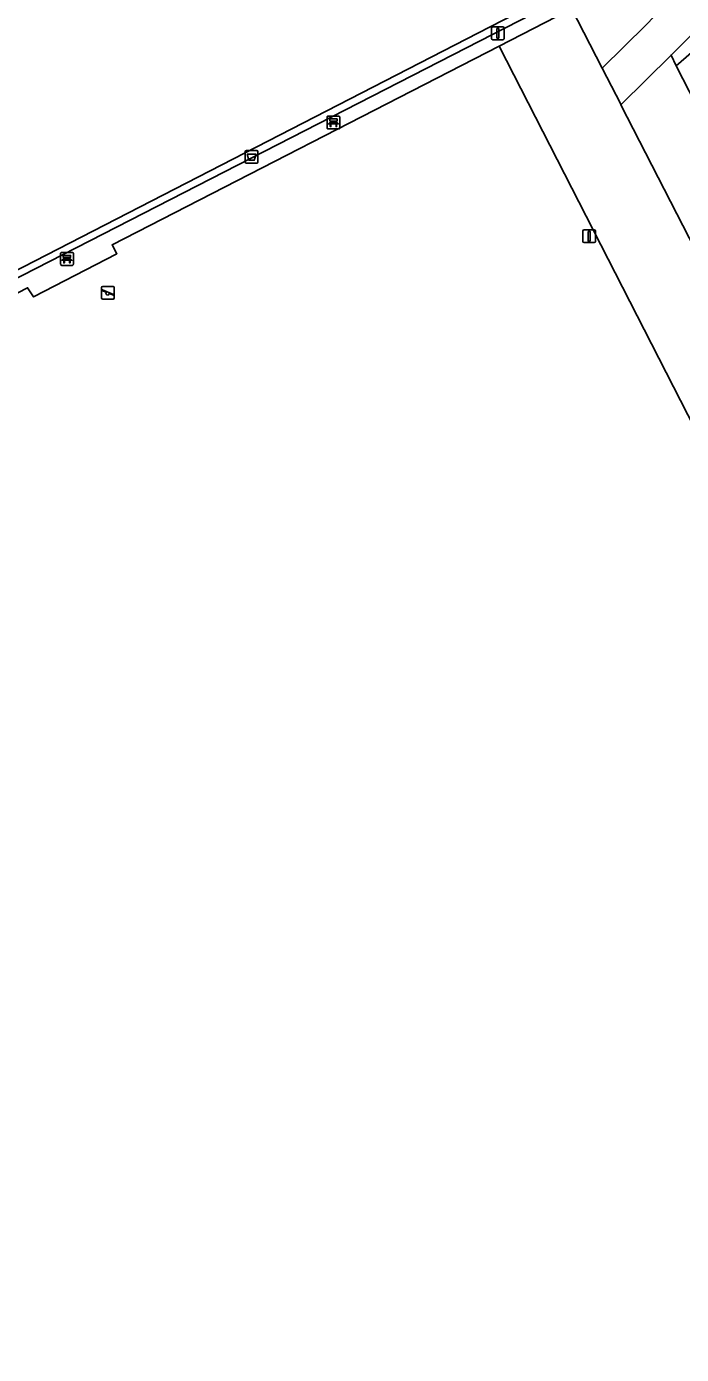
# Model space of a CAD drawing. Extents: x 158835 to 160077, y 386387 to 387778.
# Drawn here: x 159446.6 to 159497.7, y 387029.6 to 387133.2 of the extents above; entities that cross this region are included whole.
import ezdxf

# ---------------------------------------------------------------- set-up
doc = ezdxf.new("R2010")
doc.units = 0
for name, color, linetype in [('IMGEO_Afvalbak', 7, 'Continuous'), ('IMGEO_Bank', 7, 'Continuous'), ('IMGEO_Groenvoorziening', 7, 'Continuous'), ('IMGEO_Hek', 7, 'Continuous'), ('IMGEO_Lichtmast', 7, 'Continuous'), ('IMGEO_Oever', 7, 'Continuous'), ('IMGEO_Speelvoorziening', 7, 'Continuous'), ('IMGEO_Terreindeel_open', 7, 'Continuous'), ('IMGEO_Voetpad_open', 7, 'Continuous')]:
    doc.layers.add(name, color=color, linetype=linetype)

msp = doc.modelspace()

# ---------------------------------------------------------------- linework, layer by layer
at = {"layer": 'IMGEO_Afvalbak'}
for p, q in [((159463.63, 387122.65), (159463.63, 387123.44)), ((159463.63, 387123.44), (159463.63, 387122.65)), ((159463.73, 387123.54), (159464.52, 387123.54)), ((159464.52, 387123.54), (159463.73, 387123.54)), ((159464.62, 387123.44), (159464.62, 387122.65)), ((159464.62, 387122.65), (159464.62, 387123.44)), ((159464.52, 387122.55), (159463.73, 387122.55)), ((159463.73, 387122.55), (159464.52, 387122.55))]:
    msp.add_line(p, q, dxfattribs=at)
msp.add_lwpolyline([(159463.77, 387123.26), (159464.48, 387123.26), (159464.33, 387122.79), (159463.92, 387122.79), (159463.77, 387123.26)], dxfattribs=at)
for centre, start, end in [((159463.73, 387123.44), 90, 180), ((159463.73, 387123.44), 90, 180), ((159464.52, 387123.44), 0, 90), ((159464.52, 387123.44), 360, 90), ((159463.73, 387122.65), 180, 270), ((159463.73, 387122.65), 180, 270), ((159464.52, 387122.65), 270, 0), ((159464.52, 387122.65), 270, 0)]:
    msp.add_arc(centre, 0.1, start, end, dxfattribs=at)
at = {"layer": 'IMGEO_Bank'}
for p, q in [((159470.01, 387125.3), (159470.01, 387126.14)), ((159470.01, 387126.14), (159470.01, 387125.3)), ((159470.09, 387126.23), (159470.93, 387126.23)), ((159470.93, 387126.23), (159470.09, 387126.23)), ((159470.71, 387125.62), (159470.31, 387125.62)), ((159470.32, 387125.73), (159470.32, 387125.84)), ((159470.36, 387125.84), (159470.36, 387125.73)), ((159470.65, 387125.84), (159470.37, 387125.84)), ((159470.37, 387125.73), (159470.65, 387125.73)), ((159470.66, 387125.73), (159470.66, 387125.84)), ((159470.7, 387125.84), (159470.7, 387125.73)), ((159471.01, 387126.15), (159471.01, 387125.31)), ((159471.01, 387125.31), (159471.01, 387126.15)), ((159470.94, 387125.23), (159470.1, 387125.23)), ((159470.1, 387125.23), (159470.94, 387125.23)), ((159449.22, 387114.67), (159449.22, 387115.51)), ((159449.22, 387115.51), (159449.22, 387114.67)), ((159449.29, 387115.59), (159450.13, 387115.59)), ((159450.13, 387115.59), (159449.29, 387115.59)), ((159449.53, 387115.1), (159449.53, 387115.21)), ((159449.57, 387115.21), (159449.57, 387115.1)), ((159449.86, 387115.21), (159449.58, 387115.21)), ((159449.87, 387115.1), (159449.87, 387115.21)), ((159449.91, 387115.21), (159449.91, 387115.1)), ((159450.22, 387115.52), (159450.22, 387114.68)), ((159450.22, 387114.68), (159450.22, 387115.52)), ((159450.14, 387114.59), (159449.3, 387114.59)), ((159449.3, 387114.59), (159450.14, 387114.59)), ((159449.91, 387114.99), (159449.52, 387114.99)), ((159449.58, 387115.09), (159449.86, 387115.09))]:
    msp.add_line(p, q, dxfattribs=at)
for points in [[(159470.26, 387125.62), (159470.12, 387125.62), (159470.23, 387125.73), (159470.31, 387125.73)], [(159470.31, 387125.84), (159470.23, 387125.84), (159470.23, 387126.01), (159470.79, 387126.01), (159470.79, 387125.84), (159470.71, 387125.84)], [(159470.31, 387125.62), (159470.31, 387125.41), (159470.26, 387125.41), (159470.26, 387125.62)], [(159470.71, 387125.73), (159470.79, 387125.73), (159470.9, 387125.62), (159470.76, 387125.62)], [(159470.76, 387125.62), (159470.76, 387125.41), (159470.71, 387125.41), (159470.71, 387125.62)], [(159449.52, 387115.21), (159449.43, 387115.21), (159449.43, 387115.37), (159450, 387115.37), (159450, 387115.21), (159449.92, 387115.21)], [(159449.47, 387114.99), (159449.32, 387114.99), (159449.43, 387115.09), (159449.52, 387115.09)], [(159449.52, 387114.99), (159449.52, 387114.78), (159449.47, 387114.78), (159449.47, 387114.99)], [(159449.92, 387115.09), (159450, 387115.09), (159450.11, 387114.99), (159449.97, 387114.99)], [(159449.96, 387114.99), (159449.96, 387114.78), (159449.92, 387114.78), (159449.92, 387114.99)]]:
    msp.add_lwpolyline(points, dxfattribs=at)
for centre, radius, start, end in [((159470.09, 387126.15), 0.0779, 92.4484, 184.2845), ((159470.09, 387126.15), 0.0779, 92.4484, 184.2845), ((159470.26, 387125.62), 0.00671, 2.8957, 87.1043), ((159470.31, 387125.84), 0.00671, 2.8957, 87.1043), ((159470.31, 387125.73), 0.00671, 272.8957, 357.1043), ((159470.32, 387125.62), 0.00671, 92.8957, 177.1043), ((159470.37, 387125.84), 0.00671, 92.8957, 177.1043), ((159470.37, 387125.73), 0.00671, 182.8957, 267.1043), ((159470.65, 387125.84), 0.00671, 2.8957, 87.1043), ((159470.65, 387125.73), 0.00671, 272.8957, 357.1043), ((159470.71, 387125.84), 0.00671, 92.8957, 177.1043), ((159470.71, 387125.73), 0.00671, 182.8957, 267.1043), ((159470.71, 387125.62), 0.00671, 2.8957, 87.1043), ((159470.76, 387125.62), 0.00671, 92.8957, 177.1043), ((159470.93, 387126.15), 0.0779, 2.4484, 94.2845), ((159470.93, 387126.15), 0.0779, 2.4484, 94.2845), ((159470.09, 387125.3), 0.0779, 182.4484, 274.2845), ((159470.09, 387125.3), 0.0779, 182.4484, 274.2845), ((159470.93, 387125.3), 0.0779, 272.4484, 4.2845), ((159470.93, 387125.3), 0.0779, 272.4484, 4.2845), ((159449.3, 387115.52), 0.0779, 92.4484, 184.2845), ((159449.3, 387115.52), 0.0779, 92.4484, 184.2845), ((159449.52, 387115.21), 0.00671, 2.8957, 87.1043), ((159449.58, 387115.21), 0.00671, 92.8957, 177.1043), ((159449.86, 387115.21), 0.00671, 2.8957, 87.1043), ((159449.92, 387115.21), 0.00671, 92.8957, 177.1043), ((159450.14, 387115.52), 0.0779, 2.4484, 94.2845), ((159450.14, 387115.52), 0.0779, 2.4484, 94.2845), ((159449.3, 387114.67), 0.0779, 182.4484, 274.2845), ((159449.3, 387114.67), 0.0779, 182.4484, 274.2845), ((159449.47, 387114.98), 0.00671, 2.8957, 87.1043), ((159449.52, 387115.1), 0.00671, 272.8957, 357.1043), ((159449.52, 387114.98), 0.00671, 92.8957, 177.1043), ((159449.58, 387115.1), 0.00671, 182.8957, 267.1043), ((159449.86, 387115.1), 0.00671, 272.8957, 357.1043), ((159449.92, 387115.1), 0.00671, 182.8957, 267.1043), ((159449.91, 387114.98), 0.00671, 2.8957, 87.1043), ((159449.97, 387114.98), 0.00671, 92.8957, 177.1043), ((159450.14, 387114.67), 0.0779, 272.4484, 4.2845), ((159450.14, 387114.67), 0.0779, 272.4484, 4.2845)]:
    msp.add_arc(centre, radius, start, end, dxfattribs=at)
at = {"layer": 'IMGEO_Groenvoorziening'}
for points in [[(159494.91, 387135.39), (159459.09, 387204.66), (159458.26, 387206.29), (159453.65, 387203.91), (159455, 387200.96), (159491.48, 387129.97), (159494.9, 387133.36), (159495.54, 387133.99)], [(159492.94, 387127.12), (159492.93, 387127.16), (159491.49, 387129.96), (159491.48, 387129.97), (159455, 387200.96), (159454.74, 387200.83), (159488.8, 387134.44), (159483.44, 387131.69), (159530.44, 387039.89), (159523.22, 387036.23), (159466.96, 387007.73), (159456.77, 387027.57), (159364.37, 386980.01), (159361.94, 386981.03), (159330.52, 387042.11), (159326.47, 387040.04), (159326.52, 387039.94), (159327.38, 387040.36), (159360.9, 386972.35), (159374.65, 386979.52), (159454.32, 387020.8), (159462.64, 387004.65), (159523.51, 387035.67), (159536.53, 387042.31)], [(159483.44, 387131.69), (159453.24, 387116.19), (159453.62, 387115.49), (159447.11, 387112.13), (159446.64, 387112.84), (159431.84, 387105.18), (159432.22, 387104.37), (159425.76, 387101.09), (159425.29, 387101.79), (159413.52, 387095.81), (159415.83, 387091.3), (159418.05, 387087.12), (159407.48, 387081.56), (159395.6, 387075.51), (159389.29, 387072.22), (159387.32, 387071.25), (159330.52, 387042.11), (159361.94, 386981.03), (159364.37, 386980.01), (159456.77, 387027.57), (159466.96, 387007.73), (159523.22, 387036.23), (159530.44, 387039.89)], [(159535.33, 387057.03), (159507.43, 387110.33), (159497.25, 387130.14), (159496.86, 387130.99), (159492.94, 387127.12), (159536.53, 387042.31), (159540.61, 387045.92)]]:
    msp.add_lwpolyline(points, close=True, dxfattribs=at)
msp.add_lwpolyline([(159544.66, 387048.94), (159542.99, 387052.14), (159502.91, 387130.51), (159500.85, 387134.54), (159500.02, 387134.11), (159497.34, 387131.46), (159496.86, 387130.99), (159497.25, 387130.14), (159499.01, 387131.68), (159508.73, 387111.67), (159529.13, 387073.36), (159541.78, 387046.48), (159540.61, 387045.92), (159536.53, 387042.31), (159523.51, 387035.67), (159462.64, 387004.65), (159463.33, 387003.34), (159500, 387021.99), (159524.21, 387034.3)], dxfattribs=at)
at = {"layer": 'IMGEO_Hek'}
for points in [[(159491.49, 387129.96), (159491.48, 387129.97), (159455, 387200.96)], [(159357.69, 387149.46), (159357.64, 387149.57), (159453.84, 387199.13), (159486.98, 387134.68), (159482.96, 387132.63)], [(159482.96, 387132.63), (159390.61, 387085.34)], [(159492.93, 387127.16), (159491.49, 387129.96)], [(159536.53, 387042.31), (159492.94, 387127.12)]]:
    msp.add_lwpolyline(points, dxfattribs=at)
at = {"layer": 'IMGEO_Lichtmast'}
for p, q in [((159482.84, 387132.29), (159482.84, 387133.09)), ((159482.84, 387133.09), (159482.84, 387132.29)), ((159482.94, 387133.19), (159483.73, 387133.19)), ((159483.73, 387133.19), (159482.94, 387133.19)), ((159483.83, 387133.09), (159483.83, 387132.29)), ((159483.83, 387132.29), (159483.83, 387133.09)), ((159483.73, 387132.19), (159482.94, 387132.19)), ((159482.94, 387132.19), (159483.73, 387132.19)), ((159489.96, 387116.46), (159489.96, 387117.26)), ((159489.96, 387117.26), (159489.96, 387116.46)), ((159490.06, 387117.36), (159490.85, 387117.36)), ((159490.85, 387117.36), (159490.06, 387117.36)), ((159490.95, 387117.26), (159490.95, 387116.46)), ((159490.95, 387116.46), (159490.95, 387117.26)), ((159490.85, 387116.36), (159490.06, 387116.36)), ((159490.06, 387116.36), (159490.85, 387116.36))]:
    msp.add_line(p, q, dxfattribs=at)
for points in [[(159483.26, 387133.06), (159483.41, 387133.06), (159483.41, 387132.31), (159483.26, 387132.31), (159483.26, 387133.06)], [(159490.38, 387117.23), (159490.53, 387117.23), (159490.53, 387116.48), (159490.38, 387116.48), (159490.38, 387117.23)]]:
    msp.add_lwpolyline(points, dxfattribs=at)
for centre, start, end in [((159482.94, 387133.09), 90, 180), ((159482.94, 387133.09), 90, 180), ((159483.73, 387133.09), 0, 90), ((159483.73, 387133.09), 360, 90), ((159482.94, 387132.29), 180, 270), ((159482.94, 387132.29), 180, 270), ((159483.73, 387132.29), 270, 0), ((159483.73, 387132.29), 270, 0), ((159490.06, 387117.26), 90, 180), ((159490.06, 387117.26), 90, 180), ((159490.85, 387117.26), 0, 90), ((159490.85, 387117.26), 360, 90), ((159490.06, 387116.46), 180, 270), ((159490.06, 387116.46), 180, 270), ((159490.85, 387116.46), 270, 0), ((159490.85, 387116.46), 270, 0)]:
    msp.add_arc(centre, 0.1, start, end, dxfattribs=at)
at = {"layer": 'IMGEO_Oever'}
msp.add_lwpolyline([(159499.01, 387131.68), (159497.25, 387130.14), (159507.43, 387110.33), (159535.33, 387057.03), (159540.61, 387045.92), (159541.78, 387046.48), (159529.13, 387073.36), (159508.73, 387111.67)], close=True, dxfattribs=at)
at = {"layer": 'IMGEO_Speelvoorziening'}
for p, q in [((159452.42, 387112.05), (159452.42, 387112.85)), ((159452.42, 387112.85), (159452.42, 387112.05)), ((159452.8, 387112.48), (159452.46, 387112.62)), ((159452.49, 387112.68), (159453.36, 387112.32)), ((159452.52, 387112.95), (159453.31, 387112.95)), ((159453.31, 387112.95), (159452.52, 387112.95)), ((159453.34, 387112.26), (159453, 387112.4)), ((159453.41, 387112.85), (159453.41, 387112.05)), ((159453.41, 387112.05), (159453.41, 387112.85)), ((159453.31, 387111.95), (159452.52, 387111.95)), ((159452.52, 387111.95), (159453.31, 387111.95))]:
    msp.add_line(p, q, dxfattribs=at)
for centre, radius, start, end in [((159452.52, 387112.85), 0.1, 90, 180), ((159452.52, 387112.85), 0.1, 90, 180), ((159452.52, 387112.05), 0.1, 180, 270), ((159452.52, 387112.05), 0.1, 180, 270), ((159452.47, 387112.65), 0.0327, 68.078, 248.078), ((159452.88, 387112.39), 0.12, 130.9928, 5.1632), ((159453.31, 387112.85), 0.1, 0, 90), ((159453.31, 387112.85), 0.1, 360, 90), ((159453.31, 387112.05), 0.1, 270, 0), ((159453.31, 387112.05), 0.1, 270, 0), ((159453.35, 387112.29), 0.0327, 248.078, 68.078)]:
    msp.add_arc(centre, radius, start, end, dxfattribs=at)
at = {"layer": 'IMGEO_Terreindeel_open'}
msp.add_lwpolyline([(159453.71, 387198.41), (159450.21, 387196.61), (159358.27, 387149.35), (159390.83, 387085.96), (159482.69, 387133.16), (159486.3, 387135.02)], close=True, dxfattribs=at)
at = {"layer": 'IMGEO_Voetpad_open'}
for points in [[(159453.84, 387199.13), (159417.92, 387180.63), (159357.64, 387149.57), (159357.69, 387149.46), (159390.61, 387085.34), (159482.96, 387132.63), (159486.98, 387134.68)], [(159486.3, 387135.02), (159482.69, 387133.16), (159390.83, 387085.96), (159358.27, 387149.35), (159450.21, 387196.61), (159453.71, 387198.41)], [(159500.02, 387134.11), (159500.85, 387134.54), (159499.23, 387137.74), (159499.06, 387138.25), (159498.38, 387137.62), (159498.63, 387137.06), (159495.54, 387133.99), (159494.9, 387133.36), (159491.48, 387129.97), (159491.49, 387129.96), (159492.93, 387127.16), (159492.94, 387127.12), (159496.86, 387130.99), (159497.34, 387131.46)]]:
    msp.add_lwpolyline(points, close=True, dxfattribs=at)
for points in [[(159389.29, 387072.22), (159395.6, 387075.51), (159407.48, 387081.56), (159418.05, 387087.12), (159415.83, 387091.3), (159413.52, 387095.81), (159425.29, 387101.79), (159425.76, 387101.09), (159432.22, 387104.37), (159431.84, 387105.18), (159446.64, 387112.84), (159447.11, 387112.13), (159453.62, 387115.49), (159453.24, 387116.19), (159483.44, 387131.69), (159488.8, 387134.44)], [(159486.98, 387134.68), (159482.96, 387132.63), (159390.61, 387085.34)]]:
    msp.add_lwpolyline(points, dxfattribs=at)

doc.saveas('drawing.dxf')
